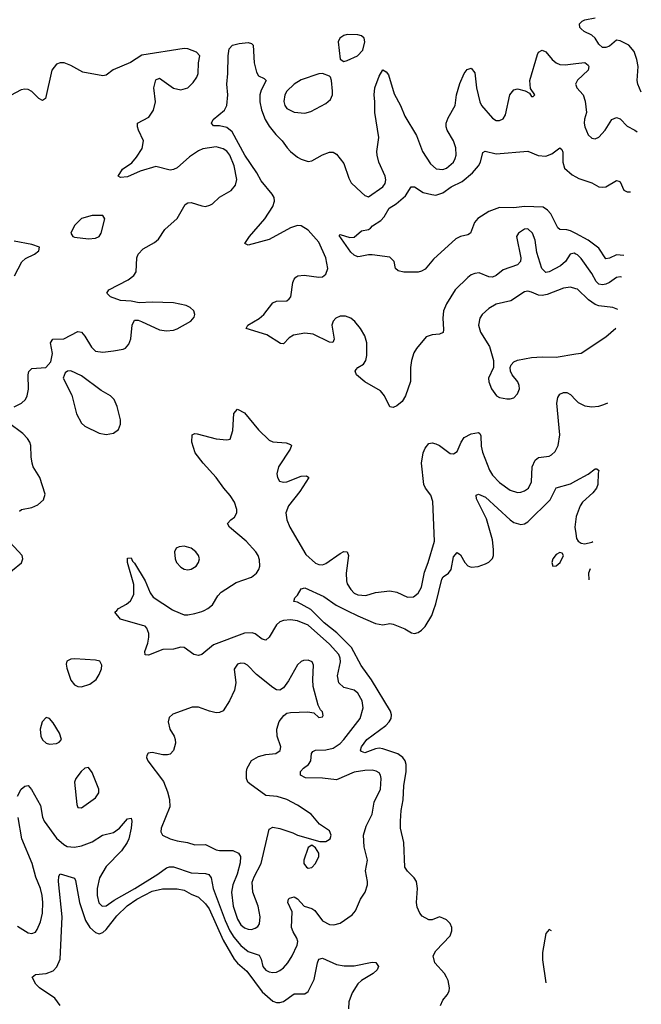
# Model space of a CAD drawing. Header units: inches. Extents: x 1449094 to 1618372, y 389908 to 534307.
# Tile 290 of 494: x 1606862 to 1610370, y 447776 to 453334. Entities that reach past the tile are written whole.
import ezdxf

# ---------------------------------------------------------------- set-up
doc = ezdxf.new("R2010")
doc.units = ezdxf.units.IN
doc.header["$MEASUREMENT"] = 0
for name, color, linetype in [('B6404', 7, 'Continuous'), ('B6405', 7, 'Continuous'), ('B6415', 7, 'Continuous')]:
    doc.layers.add(name, color=color, linetype=linetype)

msp = doc.modelspace()

# ---------------------------------------------------------------- linework, layer by layer
at = {"layer": 'B6404', "color": 5}
for points, elevation in [([(1606850, 448950.4), (1606870, 448991.3), (1606890, 449006.9), (1606910, 449010.3), (1606928.6, 448988.6), (1606978.3, 448898.3), (1606990, 448833.4), (1607000.2, 448810), (1607070, 448714.5), (1607110, 448677.7), (1607130, 448667.8), (1607170, 448663), (1607210, 448670.2), (1607270, 448694), (1607328.2, 448731.8), (1607390, 448745.6), (1607424, 448770), (1607470, 448823.1), (1607490, 448827.3), (1607494.5, 448810), (1607490.1, 448770), (1607476.6, 448710), (1607467.8, 448690), (1607436.8, 448643.2), (1607350, 448553.3), (1607312.4, 448490), (1607299, 448430), (1607298.2, 448390), (1607308.4, 448348.4), (1607326.7, 448330), (1607350, 448332.2), (1607395.2, 448364.8), (1607511.7, 448430), (1607640.2, 448510), (1607690, 448546.1), (1607707.9, 448552.1), (1607730, 448551.3), (1607830, 448518.4), (1607910, 448513.8), (1607928.5, 448508.5), (1607941.2, 448490), (1607953.6, 448430), (1608020.2, 448250), (1608048.2, 448190), (1608070, 448155.5), (1608110, 448107.8), (1608150, 448074.7), (1608212.8, 448052.8), (1608224.2, 448030), (1608234, 447990), (1608250, 447968.7), (1608270, 447959.1), (1608290, 447956.1), (1608310, 447958.2), (1608330, 447966.5), (1608350, 447981.6), (1608374.6, 448010), (1608399.8, 448050), (1608428.1, 448110), (1608430.6, 448130), (1608426.2, 448150), (1608405, 448185), (1608395.9, 448210), (1608398.9, 448298.9), (1608375.1, 448350), (1608379.3, 448370), (1608384.9, 448375.1), (1608410, 448383), (1608430, 448372.2), (1608466.8, 448330), (1608510, 448317.3), (1608526.4, 448306.4), (1608570, 448248.2), (1608610, 448227.5), (1608634.5, 448225.5), (1608670, 448234.6), (1608738.4, 448281.6), (1608756.3, 448303.7), (1608785.1, 448370), (1608811.8, 448408.2), (1608825.1, 448450), (1608825.1, 448470), (1608812.8, 448530), (1608824.4, 448590), (1608805.7, 448665.7), (1608801.6, 448730), (1608817.6, 448782.4), (1608850.7, 448850), (1608862.1, 448917.9), (1608897.3, 448990), (1608902, 449050), (1608898.2, 449070), (1608890, 449082), (1608873, 449093), (1608850, 449097.3), (1608810, 449096.1), (1608750, 449085.6), (1608650, 449042.8), (1608570, 449053.1), (1608473.9, 449053.9), (1608446, 449070), (1608446.9, 449090), (1608463.5, 449110), (1608490.5, 449129.5), (1608504.8, 449150), (1608509, 449191), (1608516.8, 449203.2), (1608530, 449210.2), (1608590, 449212), (1608630, 449222.5), (1608670, 449248.9), (1608689.9, 449270), (1608782.6, 449390), (1608799.8, 449450), (1608794.1, 449490), (1608770, 449531.9), (1608749.2, 449549.2), (1608690, 449564.5), (1608663.4, 449590), (1608654.2, 449630), (1608671.5, 449710), (1608669.9, 449730), (1608661.7, 449750), (1608610, 449809.2), (1608490, 449916.1), (1608430, 449940.5), (1608390, 449945.8), (1608350, 449943.2), (1608330, 449935.6), (1608310, 449918.8), (1608270, 449847.8), (1608250, 449831.2), (1608230, 449836.4), (1608190, 449867), (1608173.7, 449873.7), (1608130, 449871), (1607955.6, 449804.4), (1607890, 449751.3), (1607870, 449745.6), (1607845.2, 449750), (1607790, 449789.4), (1607770, 449791.3), (1607730, 449781.6), (1607670, 449779.7), (1607587.6, 449747.6), (1607569.6, 449749.6), (1607567.7, 449767.7), (1607584.7, 449815.3), (1607591.1, 449848.9), (1607591.1, 449870), (1607578.8, 449898.8), (1607569.8, 449909.8), (1607555, 449915), (1607430, 449949.7), (1607399, 449990), (1607409, 450000)], 440), ([(1607730.9, 450000), (1607790, 449975), (1607810, 449974.3), (1607850, 449982.5), (1607890, 449994), (1607902.4, 450000)], 440), ([(1609235.8, 447770), (1609250, 447799.1), (1609274.5, 447830), (1609284.5, 447850), (1609287, 447870), (1609279.5, 447910), (1609269.5, 447930), (1609258, 447950), (1609203.7, 448010), (1609195.1, 448050), (1609210, 448078.8), (1609290, 448162.8), (1609300.7, 448190), (1609300.7, 448210), (1609290, 448232.7), (1609270, 448252.7), (1609250, 448262.7), (1609230, 448269.2), (1609190, 448252.7), (1609170, 448252.7), (1609133.8, 448273.8), (1609119.3, 448290), (1609104.9, 448324.9), (1609100.5, 448350), (1609106.2, 448430), (1609100.4, 448470), (1609088.3, 448490), (1609050, 448527.1), (1609035.1, 448550), (1609029.6, 448690), (1609011.1, 448770), (1609009.8, 448809.8), (1609014.5, 448870), (1609025.8, 448930), (1609029.9, 449010), (1609042.3, 449090), (1609042.9, 449130), (1609036.5, 449150), (1609023.1, 449170), (1608994.7, 449190), (1608910, 449217.7), (1608890, 449221.1), (1608870, 449217.6), (1608810, 449196.5), (1608790, 449203.5), (1608784.4, 449210), (1608790.9, 449230), (1608821.5, 449270), (1608927.1, 449350), (1608946.3, 449370), (1608957.7, 449390), (1608959.8, 449410), (1608954.6, 449430), (1608847.7, 449607.7), (1608789.4, 449689.4), (1608733.2, 449790), (1608652.1, 449872.1), (1608580.4, 449930), (1608509.7, 450000)], 420), ([(1608707.2, 450000), (1608770, 449968.3), (1608870, 449925.5), (1608910, 449919.1), (1608950, 449926.2), (1608970, 449922.7), (1609035.6, 449895.6), (1609073.4, 449873.4), (1609090, 449868.8), (1609110, 449874), (1609130, 449887.7), (1609150, 449909.5), (1609187, 449970), (1609197.4, 450000)], 420), ([(1606850, 448216.9), (1606910, 448180.3), (1606930, 448175.8), (1606950, 448182.4), (1606961, 448199), (1606978.5, 448241.5), (1606989.8, 448290), (1606992.5, 448350), (1606989.1, 448390), (1606979.5, 448430), (1606952.9, 448492.9), (1606931, 448570), (1606874.5, 448710), (1606853.7, 448830)], 440), ([(1607089.7, 447770), (1607060.4, 447810), (1606973.5, 447870), (1606953.1, 447890), (1606931.6, 447930), (1606950, 447944.2), (1607010.7, 447949.3), (1607050, 447965.7), (1607071.7, 447988.3), (1607089.8, 448030.2), (1607102, 448270), (1607081.2, 448470), (1607081.5, 448498.5), (1607090, 448512.7), (1607170, 448487.3), (1607175.8, 448475.8), (1607199.6, 448350), (1607232.1, 448250), (1607257, 448210), (1607290, 448181.9), (1607310, 448174), (1607330, 448180.6), (1607350, 448197.6), (1607410, 448276.1), (1607467.4, 448332.6), (1607521.9, 448370), (1607610, 448414.8), (1607667.3, 448427.3), (1607750, 448428.8), (1607790, 448419.8), (1607830, 448397.2), (1607870, 448381.8), (1607910, 448343), (1607930, 448315.3), (1608010, 448138.8), (1608071.5, 448031.5), (1608090, 448008.5), (1608144, 447964), (1608230, 447847.3), (1608290, 447793.8), (1608310, 447786.7), (1608330, 447785.7), (1608350, 447791.9), (1608410, 447835.8), (1608470, 447834.9), (1608490, 447847.7), (1608523.3, 447916.7), (1608541.6, 448010), (1608550, 448030.4), (1608570, 448036), (1608650, 448001.6), (1608692.5, 447992.5), (1608750, 447992.6), (1608850, 448014.4), (1608872, 448012), (1608887.3, 447990), (1608879.1, 447970), (1608855.5, 447950), (1608790, 447911.1), (1608770, 447892.4), (1608738.6, 447841.4), (1608719.1, 447790), (1608717.8, 447750)], 420), ([(1609862.5, 448191.4), (1609850, 448199.3), (1609830, 448175.3), (1609811.4, 448068.6), (1609812.8, 448027.2), (1609831.4, 447897.1)], 420)]:
    msp.add_lwpolyline(points, dxfattribs=dict(at, elevation=elevation))
at = {"layer": 'B6404', "color": 5, "elevation": 460}
for points in [[(1607173.2, 449726.8), (1607150, 449725.2), (1607127.5, 449712.5), (1607124, 449696), (1607127.1, 449672.9), (1607150, 449604.9), (1607170, 449579.5), (1607190, 449570.3), (1607210, 449567.9), (1607257.7, 449582.3), (1607292.2, 449610), (1607310, 449638), (1607322.6, 449670), (1607326, 449690), (1607313.4, 449713.4), (1607290, 449718.9)], [(1608490, 449718.3), (1608463.2, 449716.8), (1608450, 449711.2), (1608430, 449693), (1608378.3, 449601.7), (1608350, 449562), (1608330, 449549.6), (1608310, 449551.6), (1608290, 449564.7), (1608198, 449638), (1608146.6, 449690), (1608130, 449699.7), (1608110, 449702.4), (1608090, 449696.2), (1608072.3, 449667.7), (1608081.6, 449590), (1608074.2, 449550), (1608045.2, 449490), (1608010, 449433), (1607990, 449422.8), (1607970, 449422), (1607932.3, 449430), (1607870, 449453.1), (1607834.3, 449454.3), (1607725.2, 449414.8), (1607705.8, 449394.2), (1607700.2, 449370), (1607709.3, 449330), (1607732.8, 449290), (1607739, 449270), (1607740.3, 449250), (1607730, 449209.4), (1607711.4, 449188.6), (1607695.8, 449184.2), (1607670, 449185.1), (1607610, 449197.6), (1607586.6, 449193.4), (1607579.8, 449180.2), (1607578, 449170), (1607585.3, 449150), (1607672.9, 449032.9), (1607696.2, 448976.2), (1607707.9, 448932.1), (1607709, 448890), (1607660.3, 448770), (1607657.6, 448750), (1607667.7, 448730), (1607710.1, 448710.1), (1607750, 448698.5), (1607809.4, 448689.4), (1607850, 448677.2), (1607910, 448678.4), (1607970, 448648.2), (1607990, 448643.5), (1608063.6, 448643.6), (1608096, 448630), (1608107.1, 448610), (1608105.7, 448574.3), (1608088.2, 448510), (1608063.5, 448450), (1608056.3, 448410), (1608066.8, 448330), (1608090, 448256.5), (1608110, 448224.4), (1608130, 448208.1), (1608150, 448199.8), (1608170, 448198.8), (1608190, 448205.5), (1608204.8, 448215.2), (1608215.1, 448230), (1608218.5, 448270), (1608206.5, 448330), (1608176.5, 448410), (1608173.8, 448466.2), (1608184.2, 448495.8), (1608224, 448570), (1608270, 448765.5), (1608290, 448776.1), (1608330, 448769.2), (1608403.8, 448743.8), (1608430, 448730.4), (1608555.1, 448695.1), (1608590, 448696), (1608599.3, 448700.7), (1608613.3, 448710), (1608618.7, 448730), (1608610, 448754.5), (1608552.7, 448792.7), (1608506, 448850), (1608430, 448899.7), (1608368.5, 448931.5), (1608314, 448950), (1608250, 448955.6), (1608160, 449020), (1608149.8, 449029.8), (1608142, 449050), (1608140.7, 449090), (1608145, 449110), (1608170, 449152.9), (1608210, 449175.5), (1608250, 449186.4), (1608307.2, 449192.8), (1608331.8, 449208.2), (1608334.7, 449230), (1608314, 449290), (1608313.6, 449330), (1608326.8, 449373.2), (1608352.7, 449407.3), (1608370, 449418.9), (1608390, 449422.8), (1608487.5, 449427.5), (1608521.4, 449421.4), (1608550, 449396), (1608570, 449398), (1608574.2, 449405.8), (1608570, 449428), (1608558.6, 449438.6), (1608545.1, 449465.1), (1608517.4, 449570), (1608515, 449610), (1608520.5, 449690), (1608511.6, 449710)], [(1607010, 449394.5), (1606988.4, 449370), (1606976.4, 449330), (1606980.3, 449290), (1606990, 449268.2), (1607010.3, 449250.3), (1607030, 449245.3), (1607070, 449248.7), (1607085.1, 449254.9), (1607097.2, 449270), (1607086.2, 449306.2), (1607050, 449365.2), (1607030, 449389.3)], [(1607250, 449113.2), (1607230, 449109.2), (1607207.7, 449090), (1607178, 449050), (1607170.6, 449030), (1607183.1, 448903.1), (1607190, 448887.3), (1607210, 448885.5), (1607290, 448941.6), (1607307.3, 448970), (1607307.3, 448990), (1607270, 449084)], [(1608510, 448674), (1608490, 448662), (1608465.5, 448590), (1608465.8, 448570), (1608480.5, 448550), (1608490, 448544.9), (1608510, 448548.9), (1608531.1, 448570), (1608549.6, 448610), (1608549.6, 448630), (1608530, 448659.3)]]:
    msp.add_lwpolyline(points, close=True, dxfattribs=at)
at = {"layer": 'B6405', "color": 5}
for points, elevation in [([(1610000, 452011.3), (1609990, 452016.4), (1609968.6, 452011.4), (1609941.2, 451970), (1609914.5, 451945.5), (1609850, 451909.9), (1609830, 451906.5), (1609809.1, 451930), (1609780.2, 452020.2), (1609770, 452088.7), (1609754.7, 452130), (1609730, 452153.3), (1609710, 452151.5), (1609677.3, 452130), (1609664.9, 452110), (1609689.1, 451990), (1609687.8, 451970), (1609671.7, 451950), (1609590, 451921.4), (1609550, 451890.8), (1609530, 451881.2), (1609510, 451882.8), (1609454.9, 451905.1), (1609430, 451901.6), (1609410, 451893.6), (1609390, 451878.4), (1609319.6, 451810), (1609269.4, 451730.6), (1609253.8, 451690), (1609249.1, 451650), (1609253.9, 451586.1), (1609251.3, 451568.7), (1609230, 451558.3), (1609190, 451556), (1609156.1, 451543.9), (1609101.4, 451478.6), (1609086.4, 451453.6), (1609073.1, 451410), (1609067, 451370), (1609067.9, 451292.1), (1609039.5, 451210), (1609020.3, 451179.7), (1608990, 451154), (1608970, 451145.1), (1608950, 451149.2), (1608921.1, 451210), (1608898.3, 451238.3), (1608809.6, 451290), (1608762, 451330), (1608755.1, 451350), (1608760.5, 451359.5), (1608769.2, 451370), (1608800.9, 451390), (1608815.6, 451410), (1608821.1, 451438.9), (1608821.5, 451510), (1608809.8, 451550), (1608785.8, 451590), (1608753.3, 451630), (1608730, 451649.8), (1608700.9, 451660.9), (1608670, 451660.3), (1608646, 451650), (1608630, 451632.8), (1608623.9, 451610), (1608636.5, 451530), (1608627.9, 451512.1), (1608610, 451513), (1608518.1, 451558.1), (1608470, 451565), (1608406.3, 451553.7), (1608381.7, 451538.3), (1608350, 451503.6), (1608334, 451506), (1608255.5, 451555.5), (1608139, 451590), (1608149, 451610), (1608212.6, 451647.4), (1608239.6, 451670), (1608290, 451735.5), (1608310, 451744.4), (1608370, 451748), (1608382.4, 451757.6), (1608391.2, 451770), (1608402.2, 451850), (1608409.8, 451870.2), (1608419.8, 451880.2), (1608432.1, 451887.9), (1608467.7, 451892.3), (1608550, 451880.3), (1608570, 451882.4), (1608590, 451897.3), (1608599.7, 451930), (1608588.4, 451990), (1608550, 452078.6), (1608490, 452146.8), (1608450, 452171), (1608430, 452172.3), (1608390, 452159.2), (1608270, 452092.4), (1608150, 452060.5), (1608132.3, 452070), (1608158.5, 452110), (1608245.8, 452210), (1608290, 452278.7), (1608299.5, 452310), (1608297.1, 452330), (1608287, 452350), (1608223.6, 452423.6), (1608199.6, 452470), (1608132, 452570), (1608060.6, 452700.6), (1608030, 452725.3), (1607990, 452734.2), (1607955.8, 452735.8), (1607944.2, 452750), (1607954.3, 452770), (1608017, 452823), (1608030.8, 452849.2), (1608035.4, 452910), (1608030.8, 452970), (1608036.6, 453030), (1608037.8, 453130), (1608043.4, 453170), (1608061.6, 453190), (1608100.8, 453199.2), (1608150, 453206.1), (1608170, 453199.3), (1608179.6, 453190), (1608185.3, 453090), (1608198.2, 453038.2), (1608210, 453018), (1608241.8, 453001.8), (1608253.1, 452990), (1608223.4, 452936.6), (1608216.8, 452910), (1608216.8, 452870), (1608225.3, 452825.3), (1608246.9, 452770), (1608270, 452732.8), (1608306.2, 452686.2), (1608343.2, 452650), (1608370.3, 452610), (1608390, 452589.2), (1608430, 452559), (1608450, 452546.5), (1608490, 452534.4), (1608510, 452538), (1608570, 452572), (1608610, 452586.7), (1608630, 452586.4), (1608650, 452575.8), (1608690, 452523), (1608718.6, 452438.6), (1608732.9, 452412.9), (1608790, 452358), (1608810, 452342), (1608830, 452333.4), (1608911.1, 452390), (1608924.7, 452410), (1608927.4, 452430), (1608923.5, 452450), (1608889.1, 452529.1), (1608879.3, 452570), (1608876.8, 452590), (1608889, 452670), (1608866.2, 452810), (1608866.3, 452870), (1608861.2, 452910), (1608866.4, 452950), (1608890, 453014.8), (1608910, 453050.3), (1608930, 453039.1), (1608942.3, 453022.3), (1608975.3, 452915.3), (1609011.3, 452850), (1609034.7, 452790), (1609100.1, 452680.1), (1609134.7, 452590), (1609180.3, 452520.3), (1609212.8, 452492.8), (1609249.3, 452489.3), (1609270, 452495.9), (1609309.8, 452530), (1609319.8, 452550), (1609325.3, 452570), (1609323.8, 452610), (1609310, 452649.6), (1609273.3, 452710), (1609267.6, 452730), (1609268.7, 452750), (1609280, 452780), (1609318.2, 452850), (1609327.4, 452910), (1609346.2, 452973.8), (1609369.1, 453030.9), (1609387.1, 453052.9), (1609410, 453060.4), (1609430, 453034.9), (1609438.9, 452950), (1609458.8, 452870), (1609468, 452850), (1609530, 452778.9), (1609550, 452765.7), (1609570, 452764.2), (1609590, 452774.9), (1609603.5, 452796.5), (1609628.5, 452910), (1609650, 452937.6), (1609670, 452943.1), (1609713.4, 452933.4), (1609739.1, 452919.1), (1609750, 452901), (1609759, 452901), (1609768, 452910), (1609745.2, 452945.2), (1609741.3, 452990), (1609783.1, 453136.9), (1609790, 453150.8), (1609810, 453163), (1609830, 453152.7), (1609866.5, 453110), (1609890, 453090.2), (1609910, 453080.7), (1609940.7, 453079.3), (1610000, 453086.5)], 440), ([(1606831, 451149), (1606871.1, 451168.9), (1606895.1, 451190), (1606904.5, 451210), (1606911.7, 451248.3), (1606909.4, 451330), (1606912.7, 451347.3), (1606930, 451366), (1607009.1, 451370.9), (1607038, 451402), (1607046.6, 451450), (1607036, 451510), (1607048.7, 451530), (1607110, 451532.7), (1607190, 451574.8), (1607210, 451570.8), (1607230, 451546.8), (1607265.9, 451485.9), (1607290, 451463.7), (1607330, 451457.4), (1607390, 451464.6), (1607446.2, 451473.8), (1607459.3, 451480.7), (1607478.3, 451501.7), (1607488.3, 451531.7), (1607496.2, 451610), (1607510, 451638.8), (1607530, 451638), (1607549.4, 451630.6), (1607650, 451583.6), (1607690, 451578.6), (1607730, 451582.4), (1607750, 451589.1), (1607827, 451633), (1607845.4, 451654.6), (1607849.5, 451670), (1607844.5, 451690), (1607823.7, 451710), (1607801, 451721), (1607730, 451735.3), (1607610, 451739.8), (1607535.2, 451735.2), (1607490, 451745.1), (1607430, 451749.6), (1607373.2, 451770), (1607354, 451790), (1607364, 451810), (1607474.6, 451865.4), (1607506.6, 451890), (1607518.4, 451910), (1607522.4, 451990), (1607529.8, 452010.2), (1607559, 452041), (1607623.1, 452076.9), (1607644.4, 452095.6), (1607681.3, 452150), (1607750, 452212.2), (1607796.2, 452290), (1607810, 452299.5), (1607830, 452301.5), (1607890, 452282.8), (1607910, 452280.2), (1607933.8, 452286.2), (1607950, 452295.3), (1607990, 452331.6), (1608055.6, 452370), (1608079.3, 452400.7), (1608087.2, 452432.8), (1608071.3, 452510), (1608046.8, 452570), (1608030, 452591.7), (1608010, 452605.8), (1607970, 452615.7), (1607894.9, 452605.1), (1607870, 452594.5), (1607820.6, 452559.4), (1607750, 452498.5), (1607730, 452488.7), (1607710, 452485.3), (1607630, 452506), (1607541.8, 452478.2), (1607470, 452447.7), (1607430, 452442.4), (1607418, 452450), (1607442, 452490), (1607493.5, 452526.5), (1607521.4, 452558.6), (1607553.2, 452606.8), (1607559.8, 452650), (1607532.4, 452710), (1607525.8, 452730), (1607526.6, 452750), (1607590, 452783.7), (1607616.9, 452823.1), (1607627.6, 452870), (1607618.3, 452950), (1607630, 452994.8), (1607650, 453004), (1607730, 452948.1), (1607770, 452937.3), (1607810.9, 452949.1), (1607841.3, 452978.7), (1607860.5, 453010), (1607868, 453030), (1607871, 453090), (1607878.3, 453130), (1607859.6, 453150), (1607810, 453169.3), (1607790, 453172.1), (1607550, 453133.1), (1607487.8, 453092.2), (1607389.7, 453050.3), (1607350, 453020.3), (1607330, 453016.5), (1607217.6, 453037.6), (1607150, 453074.6), (1607112.3, 453090), (1607090, 453089.8), (1607070, 453082.3), (1607043.5, 453050), (1607008, 452890), (1606990, 452878), (1606970, 452889.7), (1606929.2, 452929.2), (1606910, 452939.8), (1606890, 452942.5), (1606870, 452937.3), (1606810, 452905.8)], 460), ([(1610000, 452973.3), (1609998.4, 452970), (1610000, 452965.8)], 440), ([(1610000, 452127.1), (1609970, 452143.1), (1609950, 452148.8), (1609910, 452149.8), (1609898.3, 452158.3), (1609858.1, 452238.1), (1609839.7, 452259.7), (1609816.1, 452276.1), (1609710, 452279.6), (1609650, 452272.2), (1609570, 452273.3), (1609509.5, 452250.5), (1609447.9, 452212.1), (1609428.1, 452190), (1609404.9, 452130), (1609390, 452119.7), (1609350, 452111.1), (1609322.9, 452097.1), (1609197.5, 451982.5), (1609150, 451926.3), (1609130, 451914), (1609110, 451909.6), (1609029.5, 451909.5), (1608997.2, 451917.2), (1608982, 451930), (1608974, 451970), (1608950, 451993.2), (1608850, 452007), (1608830, 452007), (1608783.4, 451996.6), (1608770, 451996.3), (1608750, 452004.2), (1608730, 452022), (1608664.7, 452115.3), (1608670, 452122), (1608724.9, 452104.9), (1608750, 452107.3), (1608790, 452142.8), (1608830, 452150.5), (1608842, 452158), (1608852.3, 452170), (1608898.7, 452201.3), (1608918.2, 452221.8), (1608946.6, 452270), (1608986.2, 452293.8), (1609039.4, 452340.6), (1609070, 452390.5), (1609090, 452390.4), (1609138.8, 452358.8), (1609187.1, 452347.1), (1609210, 452343.9), (1609250, 452356.2), (1609296.4, 452390), (1609358.5, 452421.5), (1609417.7, 452470), (1609451.7, 452510), (1609462, 452530), (1609475.6, 452584.4), (1609488.1, 452591.9), (1609550, 452576.8), (1609730, 452591.3), (1609787.6, 452567.6), (1609830, 452564.3), (1609863.8, 452576.2), (1609910, 452610.5), (1609921.1, 452601.1), (1609926.9, 452586.9), (1609927, 452530), (1609936.9, 452496.9), (1609978.8, 452458.8), (1610000, 452447.4)], 420), ([(1606831.3, 451888.7), (1606872.9, 451967.1), (1606894.6, 451985.4), (1606945.2, 452010), (1606969.2, 452030), (1606973.2, 452050), (1606930, 452065.1), (1606830, 452084.5)], 480), ([(1610000, 451815.5), (1609970, 451824.2), (1609930, 451818.7), (1609837.5, 451782.5), (1609810, 451776.3), (1609790, 451778.4), (1609750, 451796.8), (1609730, 451800.8), (1609710, 451798.2), (1609632.6, 451747.4), (1609550.9, 451729.1), (1609510, 451703.9), (1609471.5, 451670), (1609458, 451650), (1609450.2, 451610), (1609461.3, 451570), (1609512.6, 451490), (1609534.9, 451410), (1609536.3, 451370), (1609508, 451310), (1609508.2, 451290), (1609524, 451250), (1609553, 451210), (1609570, 451201.5), (1609610, 451194), (1609630, 451193), (1609650, 451199.1), (1609670, 451223), (1609681.7, 451250), (1609681, 451270), (1609673.3, 451290), (1609641.6, 451330), (1609631.6, 451350), (1609629.3, 451370), (1609634.5, 451385.5), (1609650, 451402.4), (1609670, 451412.6), (1609750, 451426.4), (1609810, 451431.9), (1609890, 451429.4), (1610000, 451447.5)], 460), ([(1607902.4, 450000), (1607923.1, 450010), (1607948.7, 450031.3), (1607979, 450081), (1607998.3, 450101.7), (1608082.7, 450157.3), (1608170, 450186.7), (1608198, 450210), (1608211.1, 450230), (1608217.6, 450250), (1608215.8, 450284.2), (1608207.1, 450310), (1608193.7, 450330), (1608139.7, 450390), (1608045.1, 450470), (1608035.1, 450490), (1608052.3, 450510), (1608074.1, 450525.9), (1608086.9, 450550), (1608087.2, 450570), (1608073.8, 450610), (1608050, 450648.2), (1608013.7, 450690), (1607970.6, 450750.6), (1607896.2, 450830), (1607852.7, 450890), (1607832.7, 450950), (1607835.3, 450990), (1607850, 450997.3), (1607863.7, 450996.3), (1607970, 450968), (1608030, 450962.8), (1608050, 450966), (1608064.5, 451015.5), (1608069.6, 451110.4), (1608090, 451136), (1608130, 451114.8), (1608210, 451019.1), (1608270, 450960.7), (1608290.5, 450950.5), (1608364.9, 450944.9), (1608390, 450936), (1608394.8, 450930), (1608387.3, 450910), (1608322.4, 450810), (1608312.2, 450770), (1608316.4, 450750), (1608328.2, 450730), (1608350, 450722.6), (1608370, 450724.9), (1608450, 450757), (1608479.3, 450759.3), (1608494, 450750), (1608442.8, 450670), (1608378, 450590), (1608363.8, 450550), (1608369.4, 450510), (1608385.7, 450470), (1608475.6, 450315.6), (1608530, 450265.4), (1608550, 450257.8), (1608570, 450256.9), (1608590, 450264.5), (1608670, 450321.2), (1608690, 450331.3), (1608710.2, 450330.2), (1608716.5, 450310), (1608703.9, 450210), (1608705.9, 450165.9), (1608710.2, 450150), (1608730, 450116.9), (1608750, 450097.6), (1608770, 450086.7), (1608815.8, 450084.2), (1608870, 450100.2), (1608950, 450111), (1608990, 450102.8), (1609050, 450074), (1609083.6, 450076.4), (1609110, 450096.5), (1609129.8, 450130), (1609145.2, 450214.8), (1609166.4, 450270), (1609201.7, 450390), (1609193.9, 450613.9), (1609181.1, 450650), (1609151, 450690), (1609142.4, 450710), (1609128.4, 450830), (1609139.3, 450890), (1609150, 450914.9), (1609170, 450941.6), (1609190, 450946.4), (1609210, 450939.3), (1609230.7, 450930), (1609290, 450884.9), (1609310, 450883), (1609330, 450896.3), (1609352.4, 450950), (1609370, 450975.3), (1609410, 450996.9), (1609450, 451003.8), (1609458.3, 450998.3), (1609464.4, 450984.4), (1609466, 450926), (1609473.5, 450893.5), (1609512.1, 450792.1), (1609530, 450763.2), (1609570, 450722.3), (1609630, 450677.6), (1609670, 450665.5), (1609690, 450666.5), (1609710, 450674.3), (1609732.2, 450690), (1609750, 450724.9), (1609753.2, 450810), (1609770, 450847.8), (1609790, 450863.2), (1609848.8, 450871.2), (1609862.4, 450877.6), (1609883.3, 450896.7), (1609900.4, 450930), (1609909.7, 450990), (1609892.8, 451170), (1609897.7, 451202.3), (1609910, 451220.4), (1609929.8, 451230.2), (1609950, 451228.9), (1609970, 451218.9), (1610000, 451186.1)], 440), ([(1606859.7, 450560.3), (1606871.1, 450568.9), (1606930, 450580.3), (1606964.4, 450595.6), (1606996.4, 450623.6), (1607004.5, 450655.5), (1606974.3, 450750), (1606938.4, 450810), (1606931.8, 450830), (1606925.6, 450865.6), (1606925.1, 450930), (1606918.9, 450950), (1606905.7, 450970), (1606878.8, 450998.8), (1606799.1, 451059.1)], 460), ([(1609197.4, 450000), (1609210, 450036.5), (1609244.6, 450175.4), (1609251.8, 450188.2), (1609280.6, 450210), (1609296.7, 450230), (1609310, 450302), (1609330, 450327.2), (1609350, 450312.9), (1609374.1, 450270), (1609390, 450251.7), (1609410, 450243.6), (1609448, 450248), (1609490, 450262.7), (1609510, 450272), (1609530, 450293.1), (1609535.2, 450310), (1609536.4, 450343.6), (1609530, 450398.3), (1609496.5, 450516.5), (1609440.4, 450630), (1609437.2, 450650), (1609450, 450656.4), (1609490, 450638), (1609629.5, 450510), (1609650, 450496.4), (1609690, 450484.2), (1609710, 450487.7), (1609730, 450499.7), (1609856, 450624), (1609890, 450691.2), (1609970, 450713.6), (1610000, 450730.3)], 420), ([(1610000, 450515.4), (1609994.3, 450470), (1610000, 450433.6)], 420), ([(1606770, 450184.7), (1606871.6, 450268.4), (1606879.1, 450290), (1606875.1, 450310), (1606782.4, 450410)], 460), ([(1607409, 450000), (1607419, 450010), (1607464.9, 450035.1), (1607486.9, 450053.1), (1607505.1, 450090), (1607506.1, 450146.1), (1607469.7, 450270), (1607470, 450294), (1607490, 450296), (1607498.4, 450278.4), (1607510, 450266.8), (1607570, 450167.3), (1607598.3, 450098.3), (1607615.1, 450075.1), (1607723.2, 450003.2), (1607730.9, 450000)], 440), ([(1608509.7, 450000), (1608504.8, 450004.8), (1608430, 450046), (1608408, 450050), (1608414, 450070), (1608430, 450086), (1608450, 450121), (1608470, 450126.4), (1608577.6, 450077.6), (1608647.8, 450030), (1608707.2, 450000)], 420)]:
    msp.add_lwpolyline(points, dxfattribs=dict(at, elevation=elevation))
for points, elevation in [([(1608710, 453250.6), (1608690, 453245.5), (1608667.9, 453230), (1608659.2, 453210), (1608670.4, 453110.4), (1608690, 453098.4), (1608710, 453103.6), (1608767.3, 453130), (1608798, 453162), (1608809.7, 453210), (1608805.1, 453230), (1608790, 453242.3), (1608769, 453249)], 460), ([(1608570, 453029.7), (1608550, 453027.6), (1608450, 452994.5), (1608410, 452970.6), (1608368.3, 452930), (1608357.6, 452910), (1608352.5, 452872.5), (1608358.5, 452850), (1608370, 452833.7), (1608410, 452811.3), (1608470, 452806), (1608503.7, 452816.3), (1608590, 452860.3), (1608615.8, 452884.2), (1608626, 452910), (1608627.2, 452930), (1608622, 452990), (1608616.2, 453010), (1608610, 453016.2)], 460), ([(1607270, 452229.3), (1607210, 452211.8), (1607170, 452172.7), (1607150.7, 452130), (1607161, 452110), (1607170, 452106), (1607250, 452098), (1607290, 452100.7), (1607310, 452111), (1607320.9, 452130), (1607342, 452210), (1607330, 452228)], 480), ([(1607150, 451351.5), (1607130.7, 451349.3), (1607118.8, 451341.2), (1607106, 451310), (1607155.1, 451215.1), (1607181.7, 451110), (1607210, 451057.1), (1607230, 451038.7), (1607310, 451000.4), (1607350, 450992.4), (1607390, 450999.3), (1607419.4, 451020.6), (1607431.1, 451050), (1607430, 451075.3), (1607411.1, 451150), (1607395.4, 451190), (1607374.7, 451210), (1607321.3, 451241.3), (1607210, 451323.5)], 460), ([(1607790, 450363), (1607760.6, 450359.4), (1607744.9, 450350), (1607734.9, 450330), (1607738.7, 450290), (1607747.2, 450270), (1607770, 450243.7), (1607790, 450231.8), (1607810, 450227.8), (1607830, 450231.6), (1607857.4, 450250), (1607869.7, 450270), (1607875.4, 450290), (1607869.7, 450310), (1607855.6, 450330), (1607830, 450351.3)], 460), ([(1609910, 450327), (1609890, 450315.1), (1609870.4, 450290), (1609864.6, 450270), (1609870, 450248.7), (1609890, 450250.4), (1609912.1, 450270), (1609931.1, 450310), (1609923.2, 450323.2)], 420)]:
    msp.add_lwpolyline(points, close=True, dxfattribs=dict(at, elevation=elevation))
at = {"layer": 'B6415', "color": 5}
for points, elevation in [([(1610369.6, 452925), (1610350.7, 452970), (1610347.1, 452990), (1610352.8, 453070), (1610345.3, 453110), (1610330, 453155.1), (1610298.7, 453190), (1610250, 453214.3), (1610230, 453217.6), (1610190, 453185.1), (1610170, 453176.2), (1610150, 453177), (1610130, 453195.1), (1610109.7, 453230), (1610090, 453246.9), (1610047.5, 453267.5), (1610030, 453282.4), (1610023.5, 453290), (1610021.1, 453310), (1610035, 453325), (1610050, 453332.8), (1610110, 453344.2)], 440), ([(1610000, 453086.5), (1610050, 453092.7), (1610070, 453078), (1610073.4, 453070), (1610070.5, 453050), (1610010, 452993.6), (1610000, 452973.3)], 440), ([(1610000, 452965.8), (1610006, 452950), (1610042, 452910), (1610053.6, 452873.6), (1610059.5, 452810), (1610048.3, 452771.7), (1610047.1, 452750), (1610050.3, 452730), (1610070, 452683.8), (1610090, 452666), (1610110, 452661.6), (1610130, 452670.4), (1610166.6, 452710), (1610203, 452770), (1610230, 452782.6), (1610250, 452775.3), (1610290, 452732.9), (1610333.4, 452710), (1610345.4, 452700.2)], 440), ([(1610000, 452447.4), (1610017.8, 452437.8), (1610090, 452412.8), (1610130, 452391.2), (1610150, 452388.3), (1610170, 452391.3), (1610230, 452426), (1610242.6, 452422.6), (1610250, 452418), (1610271.7, 452371.7), (1610290, 452361.8), (1610309.1, 452361.9)], 420), ([(1610270.5, 452002.9), (1610230, 452006.3), (1610190, 451987.1), (1610170, 451985), (1610130, 452044.5), (1610069.9, 452090), (1610000, 452127.1)], 420), ([(1610257.4, 451881.2), (1610250, 451882.3), (1610230, 451878.5), (1610190.2, 451850), (1610170, 451841.1), (1610150, 451836.6), (1610130, 451841.1), (1610115.3, 451855.3), (1610090, 451900.7), (1610030, 451986), (1610010, 452006.2), (1610000, 452011.3)], 440), ([(1610237.8, 451699), (1610209.8, 451709.8), (1610130, 451719.8), (1610110, 451726.6), (1610072.5, 451752.5), (1610010, 451812.5), (1610000, 451815.5)], 460), ([(1610000, 451447.5), (1610030, 451452.4), (1610170, 451543.6), (1610226.5, 451593.6)], 460), ([(1610000, 451186.1), (1610012.5, 451172.5), (1610050, 451154.3), (1610090, 451149.4), (1610130, 451151.8), (1610159, 451161), (1610181.1, 451171.5)], 440), ([(1610000, 450730.3), (1610070.5, 450769.5), (1610110, 450798.5), (1610118.7, 450798.7), (1610130.2, 450790.2), (1610125.7, 450774.3), (1610123.9, 450710), (1610117.1, 450690), (1610096.2, 450663.8), (1610038.6, 450610), (1610024.6, 450590), (1610001.8, 450530), (1610000, 450515.4)], 420), ([(1610000, 450433.6), (1610004.6, 450404.6), (1610013, 450390), (1610030, 450379.5), (1610050, 450375.8), (1610090, 450384), (1610096.9, 450388.1)], 420), ([(1610080.4, 450234.1), (1610072.4, 450210), (1610073.6, 450171.5)], 420)]:
    msp.add_lwpolyline(points, dxfattribs=dict(at, elevation=elevation))

doc.saveas('drawing.dxf')
